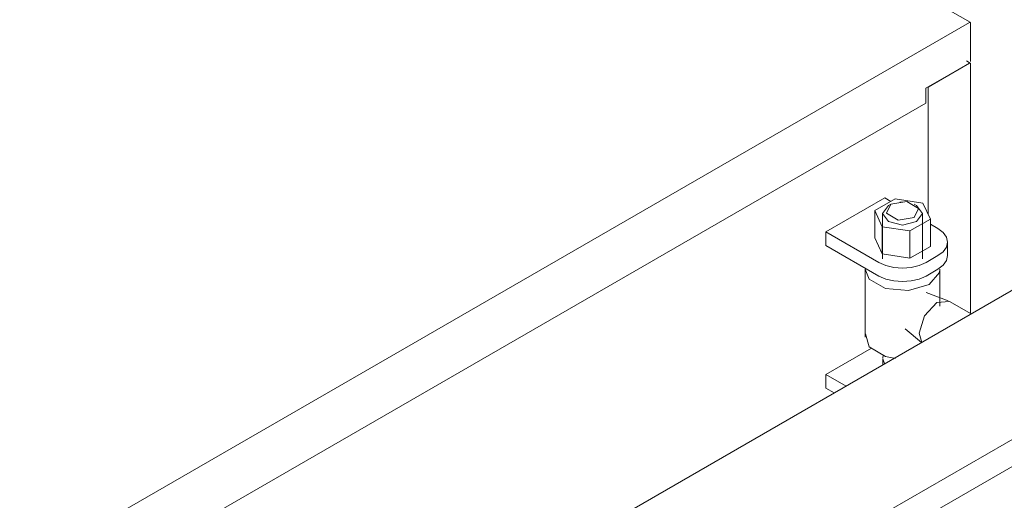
# Model space of a CAD drawing. Header units: metres. Extents: x -54598 to 1827199, y -329446 to -256744.
# Tile 402 of 474: x 221879 to 222471, y -285719 to -285430. Entities that reach past the tile are written whole.
import ezdxf

# ---------------------------------------------------------------- set-up
doc = ezdxf.new("R2010")
doc.units = ezdxf.units.M
doc.layers.add('M-EQPM', color=7, linetype='Continuous', lineweight=20)

# ---------------------------------------------------------------- blocks, each defined once
blk = doc.blocks.new('PREXTHERM RSW 1250 - PREXTHERM RSW 1250-733596-AKS22')
at = {"layer": 'M-EQPM'}
for p, q in [((12961.37, 15037.59), (12275.17, 15433.77)), ((12960.97, 15037.56), (12396.41, 14711.61)), ((12961.53, 15014.03), (12961.53, 15037.23)), ((12934.81, 14997.96), (12960.97, 15013.06)), ((12960.97, 15013.06), (12936.08, 14998.69)), ((12961.37, 15013.1), (12959.12, 15014.4)), ((12961.53, 14862.55), (12961.53, 15012.74)), ((12934.81, 14988.97), (12934.81, 14997.96)), ((12936.08, 14998.69), (12936.08, 14922.22)), ((12395.85, 14677.81), (12934.81, 14988.97)), ((12910.13, 14932.02), (12874.77, 14911.61)), ((12916.25, 14931.48), (12904.01, 14924.41)), ((12913.66, 14929.98), (12910.13, 14932.02)), ((12913.66, 14928.35), (12912.27, 14927.54)), ((12932.98, 14928.89), (12916.25, 14931.48)), ((12920.73, 14929.57), (12919.09, 14929.5)), ((12929.2, 14927.54), (12927.81, 14928.35)), ((12937.47, 14919.23), (12932.98, 14928.89)), ((12904.01, 14924.41), (12908.49, 14914.75)), ((12904.01, 14924.41), (12904.01, 14908.08)), ((12908.76, 14922.66), (12908.76, 14895.42)), ((12932.71, 14895.42), (12932.71, 14922.66)), ((12925.22, 14912.16), (12937.47, 14919.23)), ((12937.47, 14902.9), (12937.47, 14919.23)), ((12941.95, 14913.65), (12937.47, 14916.24)), ((12084.93, 14355.98), (13045.18, 14910.38)), ((12874.77, 14911.61), (12906.59, 14893.24)), ((12874.77, 14903.45), (12874.77, 14911.61)), ((12908.49, 14914.75), (12925.22, 14912.16)), ((12908.49, 14898.42), (12908.49, 14914.75)), ((12925.22, 14895.83), (12925.22, 14912.16)), ((12906.59, 14885.07), (12874.77, 14903.45)), ((12908.49, 14898.42), (12904.01, 14908.08)), ((12947.81, 14897.32), (12947.81, 14905.49)), ((12925.22, 14895.83), (12908.49, 14898.42)), ((12937.47, 14902.9), (12925.22, 14895.83)), ((12934.88, 14893.24), (12941.95, 14897.32)), ((12898.23, 14889.16), (12898.23, 14848.33)), ((12941.95, 14889.16), (12934.88, 14885.07)), ((12943.23, 14866.88), (12943.23, 14889.16)), ((12948.19, 14870.17), (12934.91, 14875.19)), ((12948.94, 14869.82), (12941.42, 14869.08)), ((12961.93, 14862.32), (12948.94, 14869.82)), ((12922.24, 14853.25), (12932.16, 14845.13)), ((12902.07, 14841.64), (12874.77, 14825.88)), ((12908.83, 14835.27), (12908.83, 14831.66)), ((12908.83, 14835.27), (12909.83, 14832.52)), ((12909.06, 14837.6), (12908.86, 14835.69)), ((12874.77, 14825.88), (12886.79, 14818.94)), ((12874.77, 14817.71), (12874.77, 14825.88)), ((12879.72, 14814.86), (12874.77, 14817.71)), ((12179.55, 14320.96), (13021.29, 14806.94)), ((13035.43, 14798.77), (12193.69, 14312.79))]:
    blk.add_line(p, q, dxfattribs=at)
for points in [[(12961.37, 15037.59, 0), (12961.25, 15037.63, 0), (12961.12, 15037.62, 0), (12960.97, 15037.56, 0)], [(12961.53, 15037.23, 0), (12961.52, 15037.39, 0), (12961.46, 15037.51, 0)], [(12961.53, 15012.74, 0), (12961.52, 15012.89, 0), (12961.46, 15013.02, 0)], [(12912.27, 14927.54, 0), (12908.76, 14922.66, 0), (12912.27, 14917.77, 0), (12920.73, 14915.74, 0), (12929.2, 14917.77, 0)], [(12913.66, 14928.35, 0), (12911.07, 14922.77, 0), (12918.15, 14918.69, 0), (12927.81, 14920.18, 0)], [(12927.81, 14920.18, 0), (12930.39, 14925.76, 0), (12923.32, 14929.84, 0), (12913.66, 14928.35, 0)], [(12929.2, 14917.77, 0), (12932.71, 14922.66, 0), (12929.2, 14927.54, 0)], [(12941.95, 14897.32, 0), (12945.13, 14899.71, 0), (12947.12, 14902.5, 0), (12947.81, 14905.49, 0), (12947.12, 14908.48, 0), (12945.13, 14911.26, 0), (12941.95, 14913.65, 0)], [(12947.81, 14897.32, 0), (12947.12, 14894.33, 0), (12945.13, 14891.55, 0), (12941.95, 14889.16, 0)], [(12906.59, 14893.24, 0), (12910.74, 14891.4, 0), (12915.56, 14890.25, 0), (12920.74, 14889.86, 0), (12925.91, 14890.25, 0), (12930.74, 14891.4, 0), (12934.88, 14893.24, 0)], [(12898.28, 14889.21, 0), (12900.69, 14883.26, 0), (12910.52, 14877.58, 0), (12924.25, 14876.33, 0), (12936.64, 14879.97, 0)], [(12936.64, 14879.97, 0), (12942.96, 14887.12, 0), (12943.19, 14889.1, 0)], [(12934.88, 14885.07, 0), (12930.74, 14883.24, 0), (12925.91, 14882.09, 0), (12920.74, 14881.69, 0), (12915.56, 14882.09, 0), (12910.74, 14883.24, 0), (12906.59, 14885.07, 0)], [(12941.42, 14869.08, 0), (12933.9, 14861.14, 0), (12930.79, 14850.67, 0), (12932.41, 14845.09, 0)], [(12898.51, 14850.36, 0), (12900.69, 14842.43, 0), (12910.52, 14836.76, 0), (12916.5, 14835.57, 0)]]:
    blk.add_polyline3d(points, dxfattribs=at)
blk = doc.blocks.new('fsdfasdf')
at = {"layer": 'M-EQPM'}
blk.add_blockref('PREXTHERM RSW 1250 - PREXTHERM RSW 1250-733596-AKS22', (441198.91, 86567.26), dxfattribs=at)

msp = doc.modelspace()

# ---------------------------------------------------------------- block references
at = {"color": 5, "lineweight": 30}
msp.add_blockref('fsdfasdf', (-231710.13, -387036.1), dxfattribs=at)

doc.saveas('drawing.dxf')
